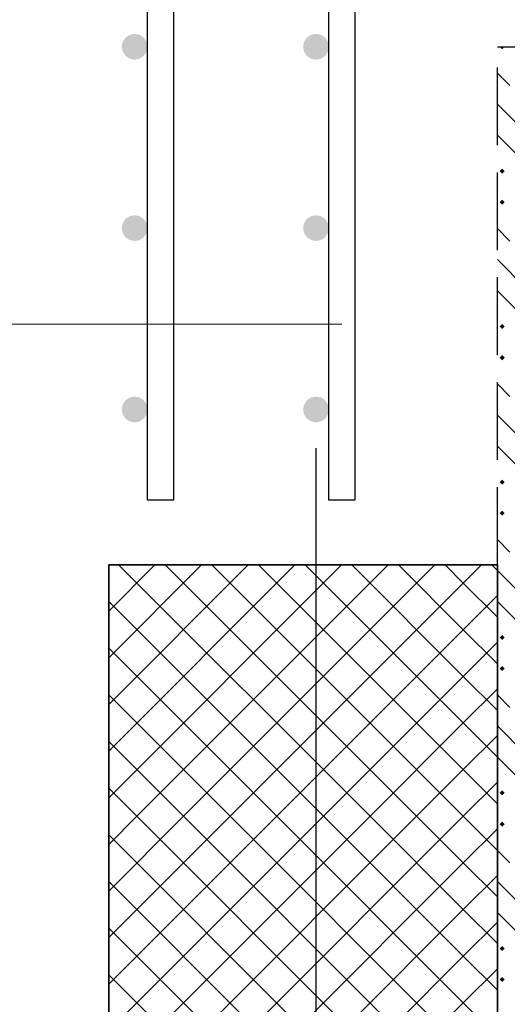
# Model space of a CAD drawing. Header units: millimetres. Extents: x 40580 to 1930067, y -240640 to 81020.
# Tile 386 of 656: x 1108756 to 1110011, y -201532 to -198999. Entities that reach past the tile are written whole.
import ezdxf

# ---------------------------------------------------------------- set-up
doc = ezdxf.new("R2010")
doc.units = ezdxf.units.MM
doc.linetypes.add('______2', pattern=[270, 200, -70])
for name, color, linetype, lineweight in [('Standard', 7, 'Continuous', 25), ('Вспомогательная арматура', 52, 'Continuous', 25), ('ЖБ Перекрытие верхний уровень', 7, 'Continuous', 35), ('Позиционная метка номер позиции', 7, 'Continuous', 13), ('Примечания', 7, 'Continuous', 13)]:
    doc.layers.add(name, color=color, linetype=linetype, lineweight=lineweight)
doc.layers.add('Стилевая поверхн.', color=7, linetype='Continuous')

msp = doc.modelspace()

# ---------------------------------------------------------------- hatches: boundary and pattern name
at = {"linetype": 'Continuous', "lineweight": 50, "transparency": 33554687}
for points in [[(1109085.1, -199068.2), (1109082.6, -199055.5), (1109075.3, -199044.6), (1109064.5, -199037.4), (1109051.8, -199034.9), (1109039, -199037.4), (1109028.2, -199044.6), (1109021, -199055.5), (1109018.4, -199068.2), (1109021, -199081), (1109028.2, -199091.8), (1109039, -199099), (1109051.8, -199101.5), (1109064.5, -199099), (1109075.3, -199091.8), (1109082.6, -199081)], [(1109551.8, -199068.2), (1109549.2, -199055.5), (1109542, -199044.6), (1109531.2, -199037.4), (1109518.4, -199034.9), (1109505.7, -199037.4), (1109494.9, -199044.6), (1109487.6, -199055.5), (1109485.1, -199068.2), (1109487.6, -199081), (1109494.9, -199091.8), (1109505.7, -199099), (1109518.4, -199101.5), (1109531.2, -199099), (1109542, -199091.8), (1109549.2, -199081)], [(1109085.1, -199534.9), (1109082.6, -199522.1), (1109075.3, -199511.3), (1109064.5, -199504.1), (1109051.8, -199501.5), (1109039, -199504.1), (1109028.2, -199511.3), (1109021, -199522.1), (1109018.4, -199534.9), (1109021, -199547.6), (1109028.2, -199558.4), (1109039, -199565.7), (1109051.8, -199568.2), (1109064.5, -199565.7), (1109075.3, -199558.4), (1109082.6, -199547.6)], [(1109551.8, -199534.9), (1109549.2, -199522.1), (1109542, -199511.3), (1109531.2, -199504.1), (1109518.4, -199501.5), (1109505.7, -199504.1), (1109494.9, -199511.3), (1109487.6, -199522.1), (1109485.1, -199534.9), (1109487.6, -199547.6), (1109494.9, -199558.4), (1109505.7, -199565.7), (1109518.4, -199568.2), (1109531.2, -199565.7), (1109542, -199558.4), (1109549.2, -199547.6)], [(1109085.1, -200001.5), (1109082.6, -199988.8), (1109075.3, -199978), (1109064.5, -199970.7), (1109051.8, -199968.2), (1109039, -199970.7), (1109028.2, -199978), (1109021, -199988.8), (1109018.4, -200001.5), (1109021, -200014.3), (1109028.2, -200025.1), (1109039, -200032.3), (1109051.8, -200034.9), (1109064.5, -200032.3), (1109075.3, -200025.1), (1109082.6, -200014.3)], [(1109551.8, -200001.5), (1109549.2, -199988.8), (1109542, -199978), (1109531.2, -199970.7), (1109518.4, -199968.2), (1109505.7, -199970.7), (1109494.9, -199978), (1109487.6, -199988.8), (1109485.1, -200001.5), (1109487.6, -200014.3), (1109494.9, -200025.1), (1109505.7, -200032.3), (1109518.4, -200034.9), (1109531.2, -200032.3), (1109542, -200025.1), (1109549.2, -200014.3)]]:
    msp.add_hatch(color=7, dxfattribs=at).paths.add_polyline_path(points)
at = {"layer": 'Стилевая поверхн.', "linetype": 'Continuous', "lineweight": -3, "transparency": 33554687}
for points in [[(1109990.9, -199068.3), (1110003.8, -199068.2), (1109997.4, -199074.8)], [(1109990.9, -199388.3), (1109997.4, -199381.8), (1110003.9, -199388.3), (1109997.4, -199394.8)], [(1109990.9, -199468.3), (1109997.4, -199461.8), (1110003.9, -199468.3), (1109997.4, -199474.8)], [(1109990.9, -199788.3), (1109997.4, -199781.8), (1110003.9, -199788.3), (1109997.4, -199794.8)], [(1109990.9, -199868.3), (1109997.4, -199861.8), (1110003.9, -199868.3), (1109997.4, -199874.8)], [(1109990.9, -200188.3), (1109997.4, -200181.8), (1110003.9, -200188.3), (1109997.4, -200194.8)], [(1109990.9, -200268.3), (1109997.4, -200261.8), (1110003.9, -200268.3), (1109997.4, -200274.8)], [(1109990.9, -200588.3), (1109997.4, -200581.8), (1110003.9, -200588.3), (1109997.4, -200594.8)], [(1109990.9, -200668.3), (1109997.4, -200661.8), (1110003.9, -200668.3), (1109997.4, -200674.8)], [(1109990.9, -200988.3), (1109997.4, -200981.8), (1110003.9, -200988.3), (1109997.4, -200994.8)], [(1109990.9, -201068.3), (1109997.4, -201061.8), (1110003.9, -201068.3), (1109997.4, -201074.8)], [(1109990.9, -201388.3), (1109997.4, -201381.8), (1110003.9, -201388.3), (1109997.4, -201394.8)], [(1109990.9, -201468.3), (1109997.4, -201461.8), (1110003.9, -201468.3), (1109997.4, -201474.8)]]:
    msp.add_hatch(color=7, dxfattribs=at).paths.add_polyline_path(points, flags=16)

# ---------------------------------------------------------------- linework, layer by layer
at = {"layer": 'Standard', "color": 251, "linetype": 'Continuous', "lineweight": -3, "true_color": 0x656565, "transparency": 33554687}
msp.add_line((1109518.4, -202001.5), (1109518.4, -200101.5), dxfattribs=at)
at = {"layer": 'Вспомогательная арматура', "color": 7, "linetype": 'Continuous', "lineweight": 25, "transparency": 33554687}
for points in [[(1109151.8, -197334.9), (1109151.8, -200234.9), (1109085.1, -200234.9), (1109085.1, -197334.9), (1109151.8, -197334.9)], [(1109151.8, -197334.9), (1109151.8, -200234.9), (1109085.1, -200234.9), (1109085.1, -197334.9), (1109151.8, -197334.9)], [(1109618.4, -197334.9), (1109618.4, -200234.9), (1109551.8, -200234.9), (1109551.8, -197334.9), (1109618.4, -197334.9)], [(1109618.4, -197334.9), (1109618.4, -200234.9), (1109551.8, -200234.9), (1109551.8, -197334.9), (1109618.4, -197334.9)]]:
    msp.add_lwpolyline(points, dxfattribs=at)
at = {"layer": 'ЖБ Перекрытие верхний уровень', "transparency": 33554687}
for p, q in [((1108985.1, -203401.5), (1108985.1, -200401.5)), ((1108985.1, -200401.5), (1109985.1, -200401.5)), ((1109985.1, -200401.5), (1109985.1, -203401.5))]:
    msp.add_line(p, q, dxfattribs=at)
at = {"layer": 'Позиционная метка номер позиции', "color": 7, "linetype": 'Continuous', "lineweight": 13, "transparency": 33554687}
msp.add_lwpolyline([(1109585.1, -199781.8), (1107907.6, -199781.8), (1107907.6, -201968.2), (1106585.1, -201968.2)], dxfattribs=at)
at = {"layer": 'Примечания', "color": 253, "linetype": '______2', "lineweight": -3, "true_color": 0xababab, "transparency": 33554687}
for p, q in [((1109985.1, -200401.5), (1109985.1, -199068.2)), ((1109985.1, -199068.2), (1111318.4, -199068.2))]:
    msp.add_line(p, q, dxfattribs=at)
at = {"layer": 'Стилевая поверхн.', "color": 9, "linetype": 'Continuous', "lineweight": -3, "true_color": 0xc7c7c7, "transparency": 33554687}
for p, q in [((1109985.1, -199136), (1110017.4, -199168.3)), ((1109985.1, -199216), (1110057.4, -199288.3)), ((1109985.1, -199296), (1110097.4, -199408.3)), ((1109985.1, -199536), (1110017.4, -199568.3)), ((1109985.1, -199616), (1110057.4, -199688.3)), ((1109985.1, -199696), (1110097.4, -199808.3)), ((1109985.1, -199936), (1110017.4, -199968.3)), ((1109985.1, -200016), (1110057.4, -200088.3)), ((1109985.1, -200096), (1110097.4, -200208.3)), ((1109985.1, -200336), (1110017.4, -200368.3)), ((1109985.1, -200416), (1110057.4, -200488.3)), ((1109985.1, -200496), (1110097.4, -200608.3)), ((1109985.1, -200736), (1110017.4, -200768.3)), ((1109985.1, -200816), (1110057.4, -200888.3)), ((1109985.1, -200896), (1110097.4, -201008.3)), ((1109985.1, -201136), (1110017.4, -201168.3)), ((1109985.1, -201216), (1110057.4, -201288.3)), ((1109985.1, -201296), (1110097.4, -201408.3))]:
    msp.add_line(p, q, dxfattribs=at)
at = {"layer": 'Стилевая поверхн.', "color": 252, "linetype": 'Continuous', "lineweight": 13, "true_color": 0x8f8f8f, "transparency": 33554687}
for p, q in [((1108985.1, -200520.6), (1109104.1, -200401.5)), ((1108985.1, -200640.6), (1109224.1, -200401.5)), ((1108985.1, -200760.6), (1109344.1, -200401.5)), ((1108985.1, -200880.6), (1109464.1, -200401.5)), ((1108985.1, -201000.6), (1109584.1, -200401.5)), ((1109010.6, -200401.5), (1109657.4, -201048.3)), ((1109057.4, -201048.3), (1109704.1, -200401.5)), ((1109130.6, -200401.5), (1109777.4, -201048.3)), ((1109177.4, -201048.3), (1109824.1, -200401.5)), ((1109250.6, -200401.5), (1109897.4, -201048.3)), ((1109370.6, -200401.5), (1109897.4, -200928.3)), ((1109490.6, -200401.5), (1109897.4, -200808.3)), ((1109610.6, -200401.5), (1109897.4, -200688.3)), ((1109730.6, -200401.5), (1109897.4, -200568.3)), ((1109850.6, -200401.5), (1109897.4, -200448.3)), ((1109897.4, -200448.3), (1109944.1, -200401.5)), ((1109970.6, -200401.5), (1109985.1, -200416)), ((1109297.4, -201048.3), (1109897.4, -200448.3)), ((1109897.4, -200448.3), (1109985.1, -200536)), ((1108985.1, -200496), (1109537.4, -201048.3)), ((1109897.4, -200568.3), (1109985.1, -200480.6)), ((1109417.4, -201048.3), (1109897.4, -200568.3)), ((1109897.4, -200568.3), (1109985.1, -200656)), ((1109897.4, -200688.3), (1109985.1, -200600.6)), ((1108985.1, -200616), (1109417.4, -201048.3)), ((1109537.4, -201048.3), (1109897.4, -200688.3)), ((1109897.4, -200688.3), (1109985.1, -200776)), ((1109897.4, -200808.3), (1109985.1, -200720.6)), ((1108985.1, -200736), (1109297.4, -201048.3)), ((1109657.4, -201048.3), (1109897.4, -200808.3)), ((1109897.4, -200808.3), (1109985.1, -200896)), ((1108985.1, -200856), (1109177.4, -201048.3)), ((1109897.4, -200928.3), (1109985.1, -200840.6)), ((1109777.4, -201048.3), (1109897.4, -200928.3)), ((1109897.4, -200928.3), (1109985.1, -201016)), ((1109897.4, -201048.3), (1109985.1, -200960.6)), ((1108985.1, -200976), (1109057.4, -201048.3)), ((1108985.1, -201120.6), (1109057.4, -201048.3)), ((1108985.1, -201240.6), (1109177.4, -201048.3)), ((1108985.1, -201360.6), (1109297.4, -201048.3)), ((1108985.1, -201480.6), (1109417.4, -201048.3)), ((1108985.1, -201600.6), (1109537.4, -201048.3)), ((1108985.1, -201720.6), (1109657.4, -201048.3)), ((1108985.1, -201840.6), (1109777.4, -201048.3)), ((1108985.1, -201960.6), (1109897.4, -201048.3)), ((1109057.4, -201048.3), (1109897.4, -201888.3)), ((1109177.4, -201048.3), (1109897.4, -201768.3)), ((1109297.4, -201048.3), (1109897.4, -201648.3)), ((1109417.4, -201048.3), (1109897.4, -201528.3)), ((1109537.4, -201048.3), (1109897.4, -201408.3)), ((1109657.4, -201048.3), (1109897.4, -201288.3)), ((1109777.4, -201048.3), (1109897.4, -201168.3)), ((1109897.4, -201048.3), (1109985.1, -201136)), ((1109897.4, -201168.3), (1109985.1, -201080.6)), ((1108985.1, -201096), (1109897.4, -202008.3)), ((1108985.1, -202080.6), (1109897.4, -201168.3)), ((1109897.4, -201168.3), (1109985.1, -201256)), ((1109897.4, -201288.3), (1109985.1, -201200.6)), ((1108985.1, -201216), (1109897.4, -202128.3)), ((1108985.1, -202200.6), (1109897.4, -201288.3)), ((1109897.4, -201288.3), (1109985.1, -201376)), ((1108985.1, -201336), (1109897.4, -202248.3)), ((1109897.4, -201408.3), (1109985.1, -201320.6)), ((1109057.4, -202248.3), (1109897.4, -201408.3)), ((1109897.4, -201408.3), (1109985.1, -201496)), ((1109897.4, -201528.3), (1109985.1, -201440.6)), ((1108985.1, -201456), (1109777.4, -202248.3)), ((1109177.4, -202248.3), (1109897.4, -201528.3)), ((1109897.4, -201528.3), (1109985.1, -201616))]:
    msp.add_line(p, q, dxfattribs=at)

doc.saveas('drawing.dxf')
